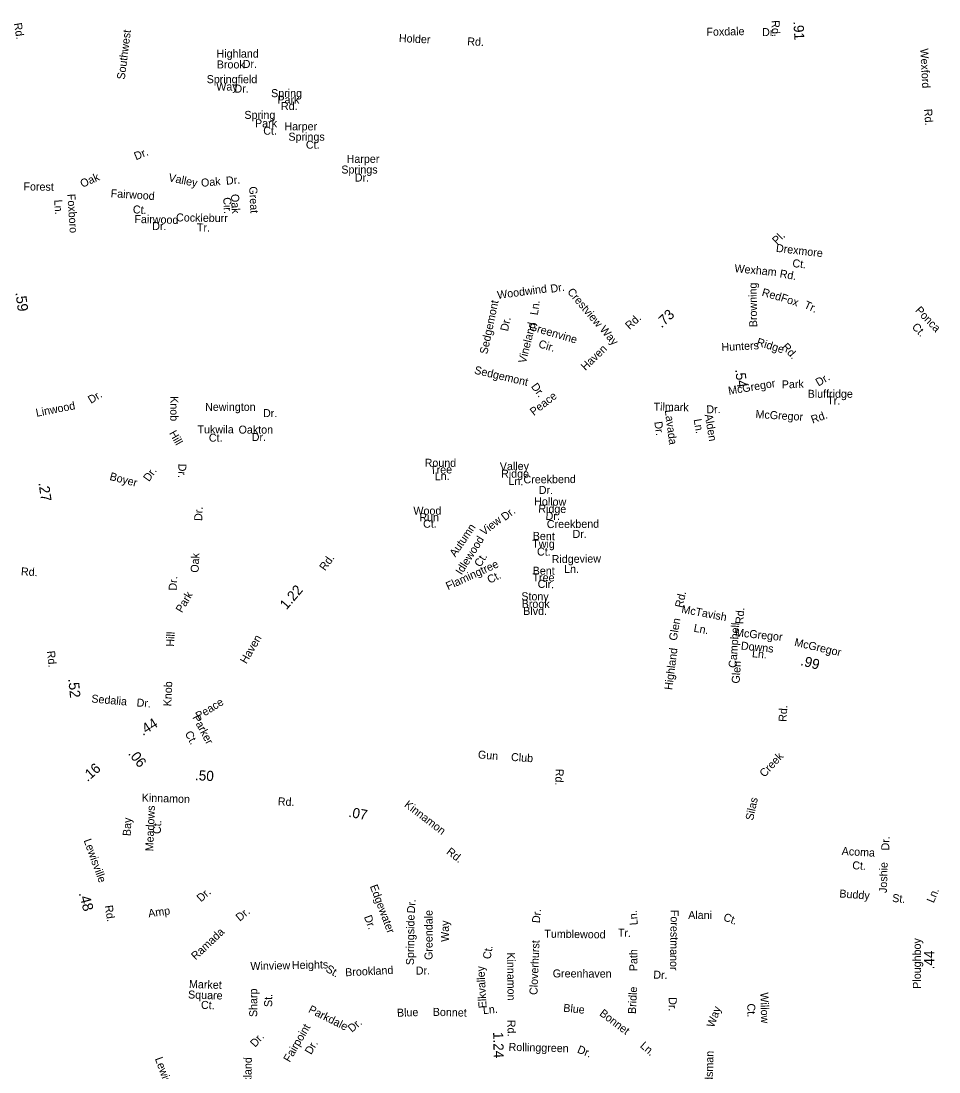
# Model space of a CAD drawing. Extents: x 1553981 to 1780076, y 812965 to 996873.
# Drawn here: x 1589400 to 1600299, y 833548 to 846027 of the extents above; entities that cross this region are included whole.
import ezdxf

# ---------------------------------------------------------------- set-up
doc = ezdxf.new("R2010")
doc.units = 0
for name, color, linetype in [('Exist Road Non-System Type 51 Label', 7, 'Continuous'), ('Exist Road Secondary Mileage Hundredths English Label', 7, 'Continuous'), ('Map Preparation Border Antique Large Shape', 7, 'Continuous')]:
    doc.layers.add(name, color=color, linetype=linetype)

msp = doc.modelspace()

# ---------------------------------------------------------------- texts
at = {"layer": 'Exist Road Non-System Type 51 Label'}
for s, rotation, p in [('Southwest', 82.8093, (1590631, 845328)), ('Foxdale', 1.1551, (1597539, 845851)), ('Dr.', 0.1484, (1598199, 845848)), ('Wexford', 272.8828, (1600077, 845699)), ('Rd.', 274.1819, (1600122, 844981)), ('Dr.', 22.5389, (1590765, 844373)), ('Forest', 359.1622, (1589428, 844016)), ('Oak', 24.0138, (1590128, 844046)), ('Valley', 348.2903, (1591145, 844126)), ('Oak', 5.1478, (1591541, 844058)), ('Dr.', 5.1478, (1591837, 844083)), ('Fairwood', 356.1521, (1590462, 843936)), ('Great', 272.9588, (1592108, 844061)), ('Ln.', 273.727, (1589793, 843903)), ('Foxboro', 273.727, (1589949, 843972)), ('Cir.', 272.9588, (1591800, 843932)), ('Oak', 272.9588, (1591893, 843971)), ('Ct.', 356.1521, (1590725, 843745)), ('Fairwood', 358.6849, (1590745, 843630)), ('Cockleburr', 359.1641, (1591240, 843648)), ('Dr.', 359.8348, (1590957, 843545)), ('Tr.', 359.8911, (1591488, 843528)), ('Pl.', 44.5487, (1598374, 843367)), ('Drexmore', 353.4121, (1598360, 843287)), ('Wexham', 354.6164, (1597868, 843045)), ('Ct.', 353.4121, (1598555, 843107)), ('Rd.', 350.3022, (1598403, 842984)), ('Woodwind', 7.6702, (1595060, 842726)), ('Dr.', 8.7183, (1595693, 842800)), ('Browning', 90.737, (1598141, 842392)), ('Red', 344.0848, (1598189, 842766)), ('Crestview', 310.2266, (1595880, 842808)), ('Fox', 341.2075, (1598413, 842704)), ('Sedgemont', 78.0484, (1594936, 842065)), ('Ln.', 82.0714, (1595536, 842530)), ('Tr.', 335.8899, (1598689, 842623)), ('Ponca', 313.9481, (1600011, 842585)), ('Dr.', 78.0484, (1595181, 842338)), ('Vineland', 75.908, (1595393, 841956)), ('Greenvine', 343.5821, (1595425, 842361)), ('Way', 310.3872, (1596265, 842361)), ('Ct.', 313.9481, (1599971, 842388)), ('Cir.', 343.5821, (1595537, 842154)), ('Ridge', 343.0177, (1598127, 842176)), ('Hunters', 3.0483, (1597719, 842107)), ('Rd.', 311.7419, (1598428, 842153)), ('Sedgemont', 346.7936, (1594776, 841841)), ('Dr.', 306.0677, (1595451, 841687)), ('McGregor', 9.6913, (1597805, 841588)), ('Park', 1.7234, (1598434, 841664)), ('Dr.', 30.6105, (1598868, 841686)), ('Dr.', 31.3819, (1590230, 841480)), ('Bluffridge', 0.0308, (1598740, 841553)), ('Linwood', 11.1114, (1589585, 841327)), ('Knob', 270.0359, (1591172, 841572)), ('Tilmark', 358.9481, (1596910, 841401)), ('Tr.', 359.6474, (1598972, 841474)), ('Lavada', 277.4273, (1597044, 841405)), ('Dr.', 1.2008, (1597538, 841368)), ('McGregor', 356.6429, (1598119, 841313)), ('Rd.', 19.6806, (1598799, 841246)), ('Dr.', 277.4273, (1596919, 841267)), ('Ln.', 279.7001, (1597386, 841296)), ('Alden', 279.7001, (1597517, 841352)), ('Hill', 299.3856, (1591156, 841134)), ('Dr.', 268.3918, (1591269, 840772)), ('Round', 359.8147, (1594192, 840734)), ('Tree', 1.5489, (1594258, 840649)), ('Valley', 0.5508, (1595085, 840693)), ('Boyer', 345.6166, (1590445, 840579)), ('Dr.', 54.4408, (1590919, 840551)), ('Ln.', 1.0362, (1594313, 840574)), ('Ridge', 0.0408, (1595100, 840605)), ('Ln.', 358.3761, (1595186, 840520)), ('Creekbend', 0.3489, (1595366, 840537)), ('Dr.', 359.1805, (1595547, 840412)), ('Hollow', 359.1312, (1595492, 840276)), ('Dr.', 87.6316, (1591550, 840089)), ('Wood', 0.2182, (1594059, 840164)), ('Ridge', 359.1312, (1595541, 840190)), ('Run', 0.2182, (1594129, 840087)), ('Ct.', 0.2182, (1594174, 840010)), ('View', 37.9572, (1594897, 839913)), ('Dr.', 37.9572, (1595146, 840088)), ('Dr.', 359.1312, (1595628, 840104)), ('Creekbend', 0.3489, (1595643, 840006)), ('Autumn', 55.6702, (1594557, 839656)), ('Dr.', 359.1805, (1595948, 839890)), ('Idlewood', 57.7093, (1594631, 839443)), ('Twig', 359.3642, (1595469, 839774)), ('Bent', 358.7938, (1595475, 839867)), ('Ct.', 359.3905, (1595526, 839680)), ('Oak', 87.6316, (1591508, 839475)), ('Flamingtree', 24.5805, (1594470, 839268)), ('Ct.', 57.7093, (1594854, 839535)), ('Ridgeview', 0.7213, (1595701, 839590)), ('Bent', 359.8074, (1595475, 839453)), ('Ln.', 359.0579, (1595848, 839475)), ('Dr.', 87.4647, (1591247, 839262)), ('Ct.', 26.6857, (1594964, 839344)), ('Tree', 359.7112, (1595473, 839373)), ('Cir.', 358.2043, (1595532, 839298)), ('Park', 59.1418, (1591310, 838993)), ('Stony', 359.7052, (1595340, 839149)), ('Rd.', 76.9514, (1597254, 839054)), ('Brook', 359.691, (1595344, 839060)), ('Blvd.', 359.9067, (1595363, 838975)), ('McTavish', 349.3867, (1597236, 839001)), ('Rd.', 86.2284, (1597976, 838864)), ('Glen', 79.9122, (1597184, 838664)), ('Ln.', 349.3867, (1597381, 838777)), ('Campbell', 86.2283, (1597894, 838344)), ('Hill', 87.5266, (1591217, 838597)), ('McGregor', 354.2881, (1597875, 838722)), ('Downs', 354.2881, (1597944, 838565)), ('Highland', 82.7734, (1597132, 838080)), ('Ln.', 354.2881, (1598076, 838474)), ('Glen', 86.2283, (1597931, 838158)), ('Knob', 87.5266, (1591183, 837888)), ('Sedalia', 355.0483, (1590232, 837936)), ('Dr.', 355.0483, (1590769, 837889)), ('Rd.', 86.5452, (1598488, 837703)), ('Parker', 297.9277, (1591431, 837758)), ('Ct.', 297.9277, (1591342, 837568)), ('Gun', 355.2131, (1594822, 837272)), ('Club', 356.3625, (1595216, 837242)), ('Creek', 47.3473, (1598228, 837041)), ('Rd.', 268.0005, (1595749, 837149)), ('Silas', 77.862, (1598092, 836529)), ('Meadows', 87.7816, (1590969, 836167)), ('Bay', 87.7816, (1590702, 836348)), ('Ct.', 87.7816, (1591059, 836372)), ('Dr.', 88.4653, (1599708, 836177)), ('Acoma', 356.9247, (1599142, 836125)), ('Ct.', 356.9247, (1599268, 835956)), ('Joshie', 88.3504, (1599680, 835672)), ('Edgewater', 290.6162, (1593540, 835753)), ('Dr.', 42.0016, (1591537, 835561)), ('Buddy', 355.7632, (1599114, 835621)), ('St.', 355.0859, (1599741, 835568)), ('Amp', 7.9052, (1590916, 835384)), ('Dr.', 85.8091, (1594075, 835429)), ('Dr.', 39.8239, (1591997, 835331)), ('Dr.', 290.6162, (1593470, 835390)), ('Springside', 89.2853, (1594065, 834816)), ('Greendale', 89.9698, (1594286, 834878)), ('Dr.', 84.1789, (1595559, 835312)), ('Ln.', 94.1349, (1596723, 835294)), ('Forestmanor', 269.3092, (1597114, 835473)), ('Alani', 359.2606, (1597321, 835366)), ('Ct.', 339.7117, (1597731, 835350)), ('Ramada', 43.2032, (1591473, 834872)), ('Way', 89.9698, (1594480, 835093)), ('Tumblewood', 359.2204, (1595613, 835143)), ('Tr.', 358.1882, (1596485, 835156)), ('Ct.', 81.0446, (1594975, 834882)), ('Cloverhurst', 87.7669, (1595531, 834461)), ('Path', 89.9703, (1596718, 834745)), ('Winview', 1.2013, (1592124, 834758)), ('Heights', 1.2013, (1592617, 834769)), ('St.', 329.2852, (1593009, 834746)), ('Brookland', 2.8649, (1593251, 834684)), ('Dr.', 0.6836, (1594087, 834704)), ('Elkvalley', 93.0592, (1594928, 834307)), ('Greenhaven', 359.7864, (1595713, 834671)), ('Dr.', 357.9708, (1596906, 834657)), ('Market', 358.1733, (1591393, 834546)), ('Square', 358.1733, (1591382, 834421)), ('Sharp', 89.9504, (1592204, 834200)), ('Bridle', 87.1975, (1596700, 834235)), ('Willow', 271.4111, (1598179, 834492)), ('Ct.', 358.1733, (1591535, 834298)), ('St.', 89.9504, (1592382, 834319)), ('Dr.', 269.6475, (1597091, 834436)), ('Parkdale', 333.3203, (1592803, 834261)), ('Blue', 1.9762, (1593865, 834203)), ('Bonnet', 358.5156, (1594288, 834215)), ('Ln.', 5.5117, (1594888, 834234)), ('Blue', 354.28, (1595835, 834264)), ('Bonnet', 322.8937, (1596260, 834227)), ('Way', 69.9434, (1597626, 834068)), ('Ct.', 271.4111, (1598022, 834360)), ('Fairpoint', 59.7191, (1592590, 833656)), ('Dr.', 40.2986, (1593328, 834013)), ('Dr.', 48.5124, (1592181, 833835)), ('Dr.', 59.7191, (1592844, 833747)), ('Rollinggreen', 358.5885, (1595188, 833799)), ('Dr.', 337.5156, (1595996, 833781)), ('Ln.', 318.42, (1596743, 833849)), ('Woodsman', 88.6514, (1597608, 833156)), ('Brookland', 89.064, (1592131, 833151))]:
    msp.add_text(s, height=95, rotation=rotation, dxfattribs=at).set_placement(p)
for s, p in [('Highland', (1591721, 845593)), ('Brook', (1591724, 845464)), ('Dr.', (1592032, 845470)), ('Springfield', (1591604, 845289)), ('Way', (1591718, 845201)), ('Dr.', (1591934, 845177)), ('Spring', (1592369, 845123)), ('Park', (1592444, 845047)), ('Rd.', (1592486, 844970)), ('Spring', (1592052, 844865)), ('Park', (1592178, 844766)), ('Ct.', (1592276, 844677)), ('Harper', (1592527, 844729)), ('Springs', (1592575, 844606)), ('Ct.', (1592782, 844511)), ('Harper', (1593266, 844343)), ('Springs', (1593203, 844216)), ('Dr.', (1593363, 844121)), ('Newington', (1591585, 841398)), ('Dr.', (1592273, 841324)), ('Tukwila', (1591495, 841131)), ('Oakton', (1591983, 841128)), ('Ct.', (1591630, 841032)), ('Dr.', (1592139, 841040))]:
    msp.add_text(s, height=95, dxfattribs=at).set_placement(p)
at = {"layer": 'Exist Road Secondary Mileage Hundredths English Label'}
for s, height, rotation, p in [('.91', 120, 273.1869, (1598571, 846021)), ('.59', 125, 277.4119, (1589333, 842802)), ('.73', 120, 43.2263, (1597006, 842376)), ('.54', 120, 276.7626, (1597879, 841889)), ('.27', 125, 278.026, (1589607, 840544)), ('1.22', 120, 49.416, (1592551, 839029)), ('.99', 120, 345.3905, (1598648, 838380)), ('.52', 125, 275.6154, (1589960, 838216)), ('.44', 120, 32.2817, (1590846, 837537)), ('.06', 120, 308.2474, (1590666, 837327)), ('.16', 120, 41.6996, (1590190, 836989)), ('.50', 120, 356.7264, (1591463, 837014)), ('.07', 120, 349.8688, (1593282, 836578)), ('.48', 125, 284.9684, (1590084, 835670)), ('.44', 120, 89.9564, (1600243, 834766)), ('1.24', 120, 271.3223, (1595005, 834022))]:
    msp.add_text(s, height=height, rotation=rotation, dxfattribs=at).set_placement(p)
at = {"layer": 'Map Preparation Border Antique Large Shape'}
for s, rotation, p in [('Rd.', 279.1676, (1589314, 845999)), ('Rd.', 271.5122, (1598312, 846035)), ('Holder', 357.3232, (1593885, 845778)), ('Rd.', 358.115, (1594697, 845738)), ('Rd.', 43.2062, (1596627, 842357)), ('Haven', 44.1415, (1596102, 841870)), ('Peace', 38.0695, (1595488, 841336)), ('Rd.', 54.0548, (1593010, 839492)), ('Rd.', 356.9385, (1589397, 839445)), ('Haven', 59.7387, (1592075, 838387)), ('McGregor', 347.0424, (1598576, 838609)), ('Rd.', 275.6534, (1589708, 838545)), ('Peace', 32.216, (1591510, 837725)), ('Kinnamon', 358.1198, (1590832, 836759)), ('Rd.', 357.1379, (1592447, 836715)), ('Kinnamon', 322.679, (1593942, 836705)), ('Lewisville', 289.9215, (1590142, 836298)), ('Rd.', 322.1086, (1594443, 836147)), ('Ln.', 67.4003, (1600236, 835548)), ('Rd.', 278.4952, (1590394, 835522)), ('Ploughboy', 89.9564, (1600084, 834536)), ('Kinnamon', 270.7326, (1595170, 834968)), ('Rd.', 271.3153, (1595174, 834166)), ('Lewisville', 289.9215, (1590988, 833706))]:
    msp.add_text(s, height=95, rotation=rotation, dxfattribs=at).set_placement(p)

doc.saveas('drawing.dxf')
